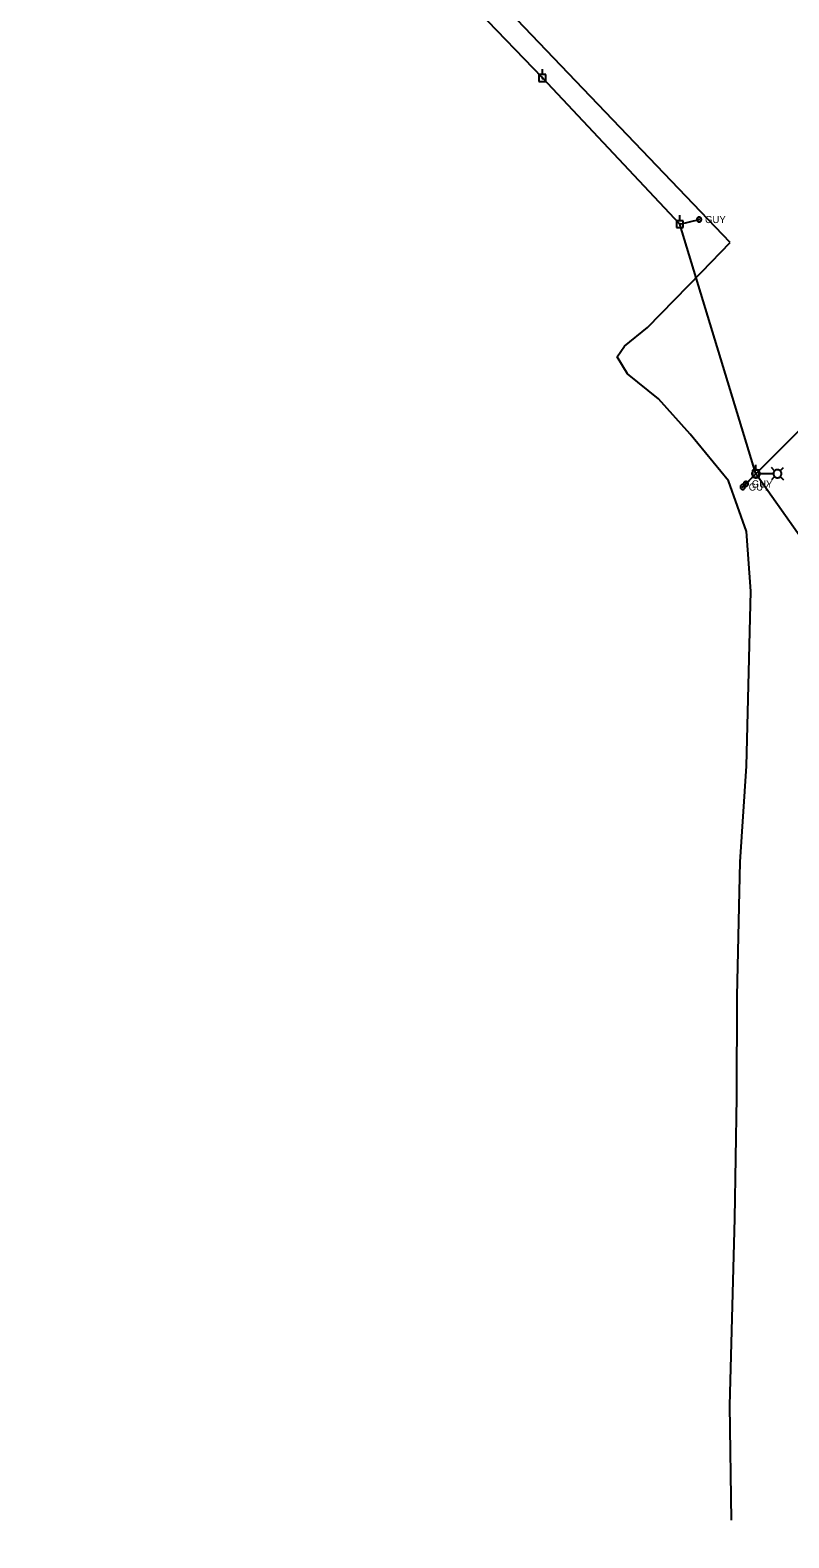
# Model space of a CAD drawing. Extents: x 596028 to 606371, y 330010 to 403088.
# Drawn here: x 596043 to 596451, y 342767 to 343578 of the extents above; entities that cross this region are included whole.
import ezdxf

# ---------------------------------------------------------------- set-up
doc = ezdxf.new("R2010")
doc.units = 0
for name, color, linetype in [('E_LTG', 7, 'Continuous'), ('E_UTL_E_UG', 7, 'Continuous'), ('E_UTL_EGuyWire', 7, 'Continuous'), ('E_UTL_EPowerPole', 7, 'Continuous'), ('E_UTL_Overhead', 7, 'Continuous')]:
    doc.layers.add(name, color=color, linetype=linetype)

msp = doc.modelspace()

# ---------------------------------------------------------------- linework, layer by layer
at = {"layer": 'E_LTG'}
for points in [[(596435.27, 343338.93), (596435.23, 343339.34), (596435.11, 343339.74), (596434.92, 343340.1), (596434.66, 343340.43), (596434.35, 343340.7), (596433.99, 343340.91), (596433.6, 343341.04), (596433.19, 343341.1), (596432.78, 343341.08), (596432.38, 343340.98), (596432, 343340.81), (596431.67, 343340.57), (596431.38, 343340.27), (596431.16, 343339.92), (596431, 343339.54), (596430.92, 343339.13), (596430.92, 343338.72), (596431, 343338.31), (596431.16, 343337.93), (596431.38, 343337.58), (596431.67, 343337.28), (596432, 343337.04), (596432.38, 343336.87), (596432.78, 343336.77), (596433.19, 343336.75), (596433.6, 343336.81), (596433.99, 343336.95), (596434.35, 343337.15), (596434.66, 343337.43), (596434.92, 343337.75), (596435.11, 343338.12), (596435.23, 343338.52), (596435.27, 343338.93)], [(596433.26, 343338.93), (596433.25, 343338.96), (596433.24, 343338.99), (596433.23, 343339.02), (596433.21, 343339.04), (596433.19, 343339.06), (596433.16, 343339.08), (596433.13, 343339.09), (596433.1, 343339.09), (596433.07, 343339.09), (596433.04, 343339.08), (596433.01, 343339.07), (596432.98, 343339.05), (596432.96, 343339.03), (596432.94, 343339), (596432.93, 343338.97), (596432.92, 343338.94), (596432.92, 343338.91), (596432.93, 343338.88), (596432.94, 343338.85), (596432.96, 343338.82), (596432.98, 343338.8), (596433.01, 343338.78), (596433.04, 343338.77), (596433.07, 343338.76), (596433.1, 343338.76), (596433.13, 343338.77), (596433.16, 343338.78), (596433.19, 343338.79), (596433.21, 343338.81), (596433.23, 343338.84), (596433.24, 343338.87), (596433.25, 343338.9), (596433.26, 343338.93)], [(596442.48, 343338.93), (596435.3, 343338.93)], [(596443.17, 343340.45), (596441.39, 343342.23)], [(596446.87, 343338.93), (596446.83, 343339.34), (596446.71, 343339.74), (596446.52, 343340.1), (596446.27, 343340.43), (596445.96, 343340.7), (596445.6, 343340.91), (596445.21, 343341.04), (596444.8, 343341.1), (596444.38, 343341.08), (596443.98, 343340.98), (596443.61, 343340.81), (596443.27, 343340.57), (596442.98, 343340.27), (596442.76, 343339.92), (596442.61, 343339.54), (596442.53, 343339.13), (596442.53, 343338.72), (596442.61, 343338.31), (596442.76, 343337.93), (596442.98, 343337.58), (596443.27, 343337.28), (596443.61, 343337.04), (596443.98, 343336.87), (596444.38, 343336.77), (596444.8, 343336.75), (596445.21, 343336.81), (596445.6, 343336.95), (596445.96, 343337.15), (596446.27, 343337.43), (596446.52, 343337.75), (596446.71, 343338.12), (596446.83, 343338.52), (596446.87, 343338.93)], [(596446.22, 343340.45), (596447.99, 343342.23)], [(596443.17, 343337.41), (596441.39, 343335.63)], [(596446.22, 343337.41), (596447.99, 343335.63)]]:
    msp.add_lwpolyline(points, dxfattribs=at)
at = {"layer": 'E_UTL_E_UG'}
for points in [[(596419.24, 343463.3), (596122.93, 343773.15), (596138.14, 343799.06)], [(596403.92, 343447.57), (596419.24, 343463.3)], [(596419.92, 342776.05), (596419.09, 342837.8), (596421.7, 342938.24), (596422.79, 343003.52), (596423.01, 343057.9), (596424.66, 343130.15), (596427.95, 343181.61), (596430.29, 343275.74), (596428.09, 343307.77), (596418.37, 343335.06), (596397.65, 343360.29), (596380.62, 343379.16), (596363.95, 343392.73), (596358.36, 343401.8), (596362.3, 343407.48), (596374.73, 343417.57), (596403.92, 343447.57)]]:
    msp.add_lwpolyline(points, dxfattribs=at)
at = {"layer": 'E_UTL_EGuyWire'}
for p, q in [((596392.19, 343473.17), (596402.49, 343475.67)), ((596433.09, 343338.93), (596425.99, 343331.78)), ((596433.09, 343338.93), (596427.64, 343333.44))]:
    msp.add_line(p, q, dxfattribs=at)
for points in [[(596403.77, 343475.67), (596403.75, 343475.91), (596403.68, 343476.14), (596403.57, 343476.36), (596403.42, 343476.55), (596403.23, 343476.71), (596403.02, 343476.83), (596402.79, 343476.91), (596402.55, 343476.95), (596402.31, 343476.94), (596402.07, 343476.88), (596401.85, 343476.78), (596401.65, 343476.64), (596401.48, 343476.46), (596401.35, 343476.26), (596401.26, 343476.03), (596401.21, 343475.79), (596401.21, 343475.55), (596401.26, 343475.31), (596401.35, 343475.08), (596401.48, 343474.87), (596401.65, 343474.7), (596401.85, 343474.56), (596402.07, 343474.45), (596402.31, 343474.4), (596402.55, 343474.39), (596402.79, 343474.42), (596403.02, 343474.5), (596403.23, 343474.62), (596403.42, 343474.78), (596403.57, 343474.97), (596403.68, 343475.19), (596403.75, 343475.42), (596403.77, 343475.67)], [(596402.65, 343475.67), (596402.65, 343475.7), (596402.64, 343475.73), (596402.62, 343475.75), (596402.6, 343475.78), (596402.58, 343475.8), (596402.55, 343475.81), (596402.53, 343475.82), (596402.5, 343475.83), (596402.47, 343475.83), (596402.44, 343475.82), (596402.41, 343475.81), (596402.38, 343475.79), (596402.36, 343475.77), (596402.35, 343475.74), (596402.33, 343475.71), (596402.33, 343475.68), (596402.33, 343475.65), (596402.33, 343475.62), (596402.35, 343475.59), (596402.36, 343475.57), (596402.38, 343475.55), (596402.41, 343475.53), (596402.44, 343475.52), (596402.47, 343475.51), (596402.5, 343475.51), (596402.53, 343475.51), (596402.55, 343475.52), (596402.58, 343475.54), (596402.6, 343475.56), (596402.62, 343475.58), (596402.64, 343475.61), (596402.65, 343475.64), (596402.65, 343475.67)], [(596427.27, 343331.78), (596427.25, 343332.02), (596427.18, 343332.26), (596427.07, 343332.48), (596426.91, 343332.67), (596426.73, 343332.83), (596426.52, 343332.95), (596426.29, 343333.03), (596426.05, 343333.06), (596425.8, 343333.05), (596425.57, 343332.99), (596425.34, 343332.89), (596425.15, 343332.75), (596424.98, 343332.58), (596424.85, 343332.37), (596424.75, 343332.14), (596424.71, 343331.9), (596424.71, 343331.66), (596424.75, 343331.42), (596424.85, 343331.19), (596424.98, 343330.99), (596425.15, 343330.81), (596425.34, 343330.67), (596425.57, 343330.57), (596425.8, 343330.51), (596426.05, 343330.5), (596426.29, 343330.53), (596426.52, 343330.61), (596426.73, 343330.74), (596426.91, 343330.9), (596427.07, 343331.09), (596427.18, 343331.31), (596427.25, 343331.54), (596427.27, 343331.78)], [(596426.15, 343331.78), (596426.14, 343331.81), (596426.13, 343331.84), (596426.12, 343331.87), (596426.1, 343331.89), (596426.08, 343331.91), (596426.05, 343331.93), (596426.02, 343331.94), (596425.99, 343331.94), (596425.96, 343331.94), (596425.93, 343331.93), (596425.91, 343331.92), (596425.88, 343331.9), (596425.86, 343331.88), (596425.84, 343331.86), (596425.83, 343331.83), (596425.83, 343331.8), (596425.83, 343331.77), (596425.83, 343331.74), (596425.84, 343331.71), (596425.86, 343331.68), (596425.88, 343331.66), (596425.91, 343331.64), (596425.93, 343331.63), (596425.96, 343331.62), (596425.99, 343331.62), (596426.02, 343331.63), (596426.05, 343331.64), (596426.08, 343331.65), (596426.1, 343331.67), (596426.12, 343331.7), (596426.13, 343331.72), (596426.14, 343331.75), (596426.15, 343331.78)], [(596428.92, 343333.44), (596428.9, 343333.68), (596428.83, 343333.91), (596428.72, 343334.13), (596428.57, 343334.32), (596428.38, 343334.48), (596428.17, 343334.61), (596427.94, 343334.69), (596427.7, 343334.72), (596427.45, 343334.71), (596427.22, 343334.65), (596427, 343334.55), (596426.8, 343334.41), (596426.63, 343334.23), (596426.5, 343334.03), (596426.41, 343333.8), (596426.36, 343333.56), (596426.36, 343333.32), (596426.41, 343333.08), (596426.5, 343332.85), (596426.63, 343332.64), (596426.8, 343332.47), (596427, 343332.33), (596427.22, 343332.23), (596427.45, 343332.17), (596427.7, 343332.16), (596427.94, 343332.19), (596428.17, 343332.27), (596428.38, 343332.39), (596428.57, 343332.55), (596428.72, 343332.74), (596428.83, 343332.96), (596428.9, 343333.2), (596428.92, 343333.44)], [(596427.8, 343333.44), (596427.79, 343333.47), (596427.79, 343333.5), (596427.77, 343333.52), (596427.75, 343333.55), (596427.73, 343333.57), (596427.7, 343333.58), (596427.67, 343333.59), (596427.64, 343333.6), (596427.61, 343333.6), (596427.58, 343333.59), (596427.56, 343333.58), (596427.53, 343333.56), (596427.51, 343333.54), (596427.49, 343333.51), (596427.48, 343333.48), (596427.48, 343333.45), (596427.48, 343333.42), (596427.48, 343333.39), (596427.49, 343333.36), (596427.51, 343333.34), (596427.53, 343333.32), (596427.56, 343333.3), (596427.58, 343333.29), (596427.61, 343333.28), (596427.64, 343333.28), (596427.67, 343333.28), (596427.7, 343333.29), (596427.73, 343333.31), (596427.75, 343333.33), (596427.77, 343333.35), (596427.79, 343333.38), (596427.79, 343333.41), (596427.8, 343333.44)]]:
    msp.add_lwpolyline(points, dxfattribs=at)
at = {"layer": 'E_UTL_EPowerPole'}
for points in [[(596320.05, 343553.63), (596316.36, 343553.63)], [(596316.36, 343553.63), (596316.36, 343549.94)], [(596316.36, 343549.94), (596320.05, 343549.94)], [(596318.48, 343551.79), (596318.47, 343551.84), (596318.46, 343551.88), (596318.44, 343551.92), (596318.41, 343551.95), (596318.38, 343551.98), (596318.34, 343552.01), (596318.3, 343552.02), (596318.25, 343552.03), (596318.21, 343552.03), (596318.16, 343552.02), (596318.12, 343552), (596318.08, 343551.97), (596318.05, 343551.94), (596318.03, 343551.9), (596318.01, 343551.86), (596318, 343551.81), (596318, 343551.77), (596318.01, 343551.72), (596318.03, 343551.68), (596318.05, 343551.64), (596318.08, 343551.61), (596318.12, 343551.58), (596318.16, 343551.56), (596318.21, 343551.55), (596318.25, 343551.55), (596318.3, 343551.56), (596318.34, 343551.57), (596318.38, 343551.6), (596318.41, 343551.63), (596318.44, 343551.66), (596318.46, 343551.7), (596318.47, 343551.74), (596318.48, 343551.79)], [(596318.21, 343553.63), (596318.21, 343556.54)], [(596320.05, 343549.94), (596320.05, 343553.63)], [(596392.15, 343475.01), (596392.15, 343477.92)], [(596394, 343475.01), (596390.31, 343475.01)], [(596390.31, 343475.01), (596390.31, 343471.32)], [(596390.31, 343471.32), (596394, 343471.32)], [(596392.43, 343473.17), (596392.42, 343473.22), (596392.41, 343473.26), (596392.39, 343473.3), (596392.36, 343473.34), (596392.33, 343473.37), (596392.29, 343473.39), (596392.24, 343473.4), (596392.2, 343473.41), (596392.15, 343473.41), (596392.11, 343473.4), (596392.07, 343473.38), (596392.03, 343473.35), (596392, 343473.32), (596391.98, 343473.28), (596391.96, 343473.24), (596391.95, 343473.19), (596391.95, 343473.15), (596391.96, 343473.1), (596391.98, 343473.06), (596392, 343473.02), (596392.03, 343472.99), (596392.07, 343472.96), (596392.11, 343472.95), (596392.15, 343472.93), (596392.2, 343472.93), (596392.24, 343472.94), (596392.29, 343472.95), (596392.33, 343472.98), (596392.36, 343473.01), (596392.39, 343473.04), (596392.41, 343473.08), (596392.42, 343473.13), (596392.43, 343473.17)], [(596394, 343471.32), (596394, 343475.01)], [(596434.9, 343340.77), (596431.21, 343340.77)], [(596431.21, 343340.77), (596431.21, 343337.08)], [(596433.33, 343338.93), (596433.32, 343338.97), (596433.31, 343339.02), (596433.29, 343339.06), (596433.26, 343339.09), (596433.23, 343339.12), (596433.19, 343339.14), (596433.15, 343339.16), (596433.1, 343339.17), (596433.06, 343339.16), (596433.01, 343339.15), (596432.97, 343339.13), (596432.93, 343339.11), (596432.9, 343339.07), (596432.88, 343339.04), (596432.86, 343338.99), (596432.85, 343338.95), (596432.85, 343338.9), (596432.86, 343338.86), (596432.88, 343338.82), (596432.9, 343338.78), (596432.93, 343338.75), (596432.97, 343338.72), (596433.01, 343338.7), (596433.06, 343338.69), (596433.1, 343338.69), (596433.15, 343338.7), (596433.19, 343338.71), (596433.23, 343338.73), (596433.26, 343338.76), (596433.29, 343338.8), (596433.31, 343338.84), (596433.32, 343338.88), (596433.33, 343338.93)], [(596433.06, 343340.77), (596433.06, 343343.68)], [(596434.9, 343337.08), (596434.9, 343340.77)], [(596431.21, 343337.08), (596434.9, 343337.08)]]:
    msp.add_lwpolyline(points, dxfattribs=at)
at = {"layer": 'E_UTL_Overhead'}
for points in [[(596433.09, 343338.93), (596500.33, 343406.37), (596501.29, 343562.28), (596502.11, 343708.76), (596502.83, 343809.08), (596507.18, 343924.33)], [(596907.13, 342499.57), (596872.87, 342572.96), (596807.17, 342701.41), (596752.6, 342808.68), (596696.55, 342921.05), (596669.38, 342971.18), (596598.89, 343101.31), (596520.59, 343214.94), (596433.09, 343338.93), (596392.19, 343473.17), (596318.24, 343551.79), (596215.53, 343658.6), (596116.41, 343762.49), (596042.62, 343840.48)]]:
    msp.add_lwpolyline(points, dxfattribs=at)

# ---------------------------------------------------------------- texts
at = {"layer": 'E_UTL_EGuyWire'}
for p in [(596405.7, 343473.74), (596429.19, 343329.86), (596430.85, 343331.51)]:
    msp.add_text('GUY', height=3.85, rotation=360, dxfattribs=at).set_placement(p)

doc.saveas('drawing.dxf')
